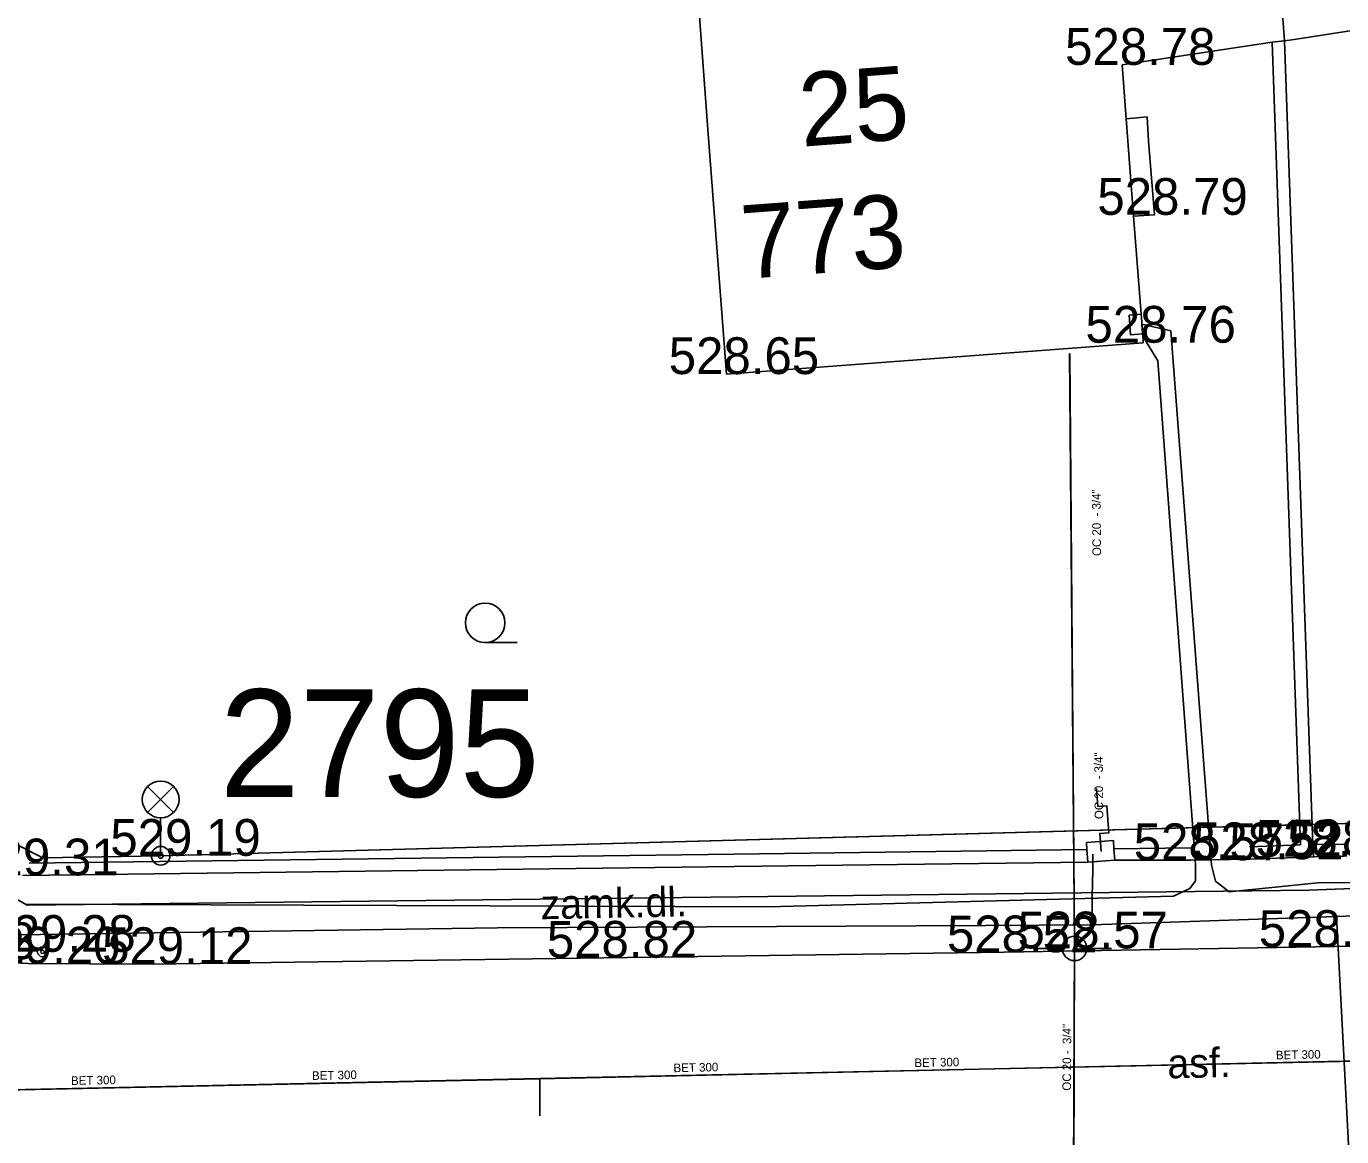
# Model space of a CAD drawing. Extents: x -668867 to -667827, y -1131943 to -1131019.
# Drawn here: x -668821.99 to -668795.16, y -1131289.21 to -1131266.55 of the extents above; entities that cross this region are included whole.
import ezdxf

# ---------------------------------------------------------------- set-up
doc = ezdxf.new("R2010")
doc.units = 0
for name, color, linetype in [('G_Bod_tecka', 7, 'Continuous'), ('G_Bod_vyska', 7, 'Continuous'), ('G_Budovy_Objekty', 7, 'Continuous'), ('G_Budovy_vstupy', 7, 'Continuous'), ('G_Cisla_orientacni', 7, 'Continuous'), ('G_Cisla_popisna', 7, 'Continuous'), ('G_Objekty_technicke', 7, 'Continuous'), ('G_Plochy_zpevnene', 7, 'Continuous'), ('G_Ploty', 7, 'Continuous'), ('G_Ploty_vstupy', 7, 'Continuous'), ('G_Popisy_povrchu', 7, 'Continuous'), ('G_Site-Rozvadece', 7, 'Continuous'), ('G_Site-Sloupy', 7, 'Continuous'), ('G_Site-vodovod', 7, 'Continuous'), ('G_Z_ELsilove_podz_kotovane', 7, 'Continuous'), ('G_Z_KANAL_podz_kotovane', 7, 'Continuous'), ('G_Z_PLYNY_podz_geodeticky', 7, 'Continuous'), ('G_Z_SPOJE_podz_geodeticky', 7, 'Continuous'), ('G_Z_SPOJE_podz_priblizne', 7, 'Continuous'), ('G_Z_VODA_podz_kotovane', 7, 'Continuous'), ('G_Zelen-Znacky', 7, 'Continuous'), ('Vrstva 1', 7, 'Continuous'), ('Vrstva 12', 7, 'Continuous'), ('Vrstva 13', 7, 'Continuous'), ('Vrstva 17', 7, 'Continuous'), ('Vrstva 25', 7, 'Continuous'), ('Vrstva 3', 7, 'Continuous'), ('Vrstva 4', 7, 'Continuous')]:
    doc.layers.add(name, color=color, linetype=linetype)

msp = doc.modelspace()

# ---------------------------------------------------------------- linework, layer by layer
at = {"layer": 'G_Bod_tecka'}
for p, q in [((-668799.64, -1131267.34), (-668799.64, -1131267.34)), ((-668798.98, -1131270.4), (-668798.98, -1131270.4)), ((-668799.21, -1131273.01), (-668799.21, -1131273.01)), ((-668807.71, -1131273.65), (-668807.71, -1131273.65)), ((-668819.25, -1131283.48), (-668819.25, -1131283.48)), ((-668798.24, -1131283.57), (-668798.24, -1131283.57)), ((-668797.03, -1131283.55), (-668797.03, -1131283.55)), ((-668795.74, -1131283.5), (-668795.74, -1131283.5)), ((-668821.66, -1131285.44), (-668821.66, -1131285.44)), ((-668802.05, -1131285.45), (-668802.05, -1131285.45)), ((-668800.61, -1131285.37), (-668800.61, -1131285.37)), ((-668795.69, -1131285.34), (-668795.69, -1131285.34)), ((-668821.95, -1131285.68), (-668821.95, -1131285.68)), ((-668819.42, -1131285.69), (-668819.42, -1131285.69)), ((-668810.21, -1131285.56), (-668810.21, -1131285.56))]:
    msp.add_line(p, q, dxfattribs=at)
at = {"layer": 'G_Budovy_Objekty'}
for p, q in [((-668796.63, -1131262.84), (-668796.33, -1131266.85)), ((-668808.288, -1131265.976), (-668808.09, -1131268.66)), ((-668799.64, -1131267.34), (-668796.58, -1131266.88)), ((-668796.58, -1131266.88), (-668796.33, -1131266.85)), ((-668796.33, -1131266.85), (-668796.13, -1131266.82)), ((-668799.64, -1131267.34), (-668799.56, -1131268.44)), ((-668799.56, -1131268.44), (-668799.13, -1131268.4)), ((-668799.56, -1131268.44), (-668799.41, -1131270.43)), ((-668799.13, -1131268.4), (-668799.1, -1131268.9)), ((-668808.09, -1131268.66), (-668807.71, -1131273.65)), ((-668799.02, -1131269.9), (-668798.98, -1131270.4)), ((-668799.41, -1131270.43), (-668798.98, -1131270.4)), ((-668799.41, -1131270.43), (-668799.25, -1131272.43)), ((-668799.25, -1131272.43), (-668799.22, -1131272.83)), ((-668799.22, -1131272.83), (-668799.21, -1131273.01)), ((-668799.21, -1131273.01), (-668807.71, -1131273.65))]:
    msp.add_line(p, q, dxfattribs=at)
at = {"layer": 'G_Budovy_vstupy'}
for p, q in [((-668796.13, -1131266.82), (-668793.76, -1131266.46)), ((-668799.02, -1131269.9), (-668799.1, -1131268.9))]:
    msp.add_line(p, q, dxfattribs=at)
at = {"layer": 'G_Objekty_technicke'}
for p, q in [((-668819.515, -1131282.065), (-668818.985, -1131282.595)), ((-668819.515, -1131282.595), (-668818.985, -1131282.065)), ((-668819.25, -1131283.48), (-668819.25, -1131282.705))]:
    msp.add_line(p, q, dxfattribs=at)
for centre, radius in [((-668819.25, -1131282.33), 0.375), ((-668819.25, -1131283.48), 0.19), ((-668819.25, -1131283.48), 0.05)]:
    msp.add_circle(centre, radius, dxfattribs=at)
at = {"layer": 'G_Plochy_zpevnene'}
msp.add_line((-668785.66, -1131285.13), (-668795.69, -1131285.34), dxfattribs=at)
msp.add_lwpolyline([(-668795.69, -1131285.34), (-668802.05, -1131285.45), (-668810.21, -1131285.56), (-668819.42, -1131285.69), (-668821.95, -1131285.68), (-668823.71, -1131285.59), (-668824.81, -1131285.33)], dxfattribs=at)
at = {"layer": 'G_Ploty'}
for p, q in [((-668796.58, -1131266.88), (-668796, -1131283.26)), ((-668795.75, -1131283.25), (-668796.33, -1131266.85)), ((-668800.36, -1131283.35), (-668807.55, -1131283.45)), ((-668798.24, -1131283.32), (-668799.81, -1131283.34)), ((-668796, -1131283.26), (-668797.04, -1131283.3)), ((-668795.11, -1131283.24), (-668795.75, -1131283.25)), ((-668807.55, -1131283.45), (-668821.93, -1131283.63)), ((-668797.03, -1131283.55), (-668795.74, -1131283.5)), ((-668807.55, -1131283.7), (-668822.07, -1131283.88))]:
    msp.add_line(p, q, dxfattribs=at)
for points in [[(-668795.11, -1131283.49), (-668795.74, -1131283.5), (-668795.75, -1131283.25)], [(-668798.24, -1131283.57), (-668799.79, -1131283.57), (-668800.34, -1131283.61), (-668807.55, -1131283.7)]]:
    msp.add_lwpolyline(points, dxfattribs=at)
at = {"layer": 'G_Ploty_vstupy'}
msp.add_line((-668798.24, -1131283.57), (-668797.03, -1131283.55), dxfattribs=at)
at = {"layer": 'G_Site-Rozvadece'}
msp.add_line((-668800.37, -1131283.21), (-668799.82, -1131283.17), dxfattribs=at)
for points in [[(-668799.22, -1131272.83), (-668799.47, -1131272.85), (-668799.5, -1131272.45), (-668799.25, -1131272.43)], [(-668800.07, -1131283.39), (-668800.096, -1131283.023), (-668799.913, -1131283.01), (-668799.953, -1131282.459), (-668800.136, -1131282.472), (-668800.164, -1131282.105)], [(-668800.34, -1131283.61), (-668800.36, -1131283.35), (-668800.37, -1131283.21)], [(-668799.82, -1131283.17), (-668799.81, -1131283.34), (-668799.79, -1131283.57)]]:
    msp.add_lwpolyline(points, dxfattribs=at)
at = {"layer": 'G_Site-Sloupy'}
for radius in [0.1, 0.0348]:
    msp.add_circle((-668821.66, -1131285.44), radius, dxfattribs=at)
at = {"layer": 'G_Site-vodovod'}
for p, q in [((-668800.86, -1131285.37), (-668801.36, -1131285.37)), ((-668800.36, -1131285.37), (-668799.86, -1131285.37))]:
    msp.add_line(p, q, dxfattribs=at)
msp.add_circle((-668800.61, -1131285.37), 0.25, dxfattribs=at)
at = {"layer": 'G_Z_ELsilove_podz_kotovane'}
for points in [[(-668824.68, -1131279.89), (-668823.45, -1131282.62), (-668821.65, -1131283.52), (-668819.25, -1131283.48), (-668781.4, -1131282.45), (-668767.9, -1131280.99), (-668756.33, -1131278.73), (-668746.05, -1131275.82), (-668732.91, -1131271.15), (-668722.68, -1131266.71), (-668712.69, -1131261.39), (-668708.66, -1131258.98), (-668688.4, -1131244.12), (-668683.88, -1131239.34), (-668683.15, -1131238.05), (-668681.69, -1131233.48), (-668683.06, -1131228.03), (-668698.23, -1131209.83), (-668707.741, -1131197.76)], [(-668822.008, -1131284.47), (-668806.867, -1131284.525), (-668798.595, -1131284.306), (-668798.257, -1131284.145), (-668798.147, -1131283.993), (-668798.142, -1131283.66), (-668798.914, -1131273.377), (-668799.219, -1131272.874), (-668799.222, -1131272.824), (-668799.237, -1131272.63), (-668798.649, -1131272.765), (-668797.816, -1131283.675), (-668797.736, -1131284.001), (-668797.459, -1131284.218), (-668795.648, -1131284.035), (-668788.863, -1131283.97)]]:
    msp.add_lwpolyline(points, dxfattribs=at)
at = {"layer": 'G_Z_KANAL_podz_kotovane'}
msp.add_line((-668811.52, -1131288.03), (-668811.52, -1131288.79), dxfattribs=at)
msp.add_lwpolyline([(-668841.736, -1131288.669), (-668811.52, -1131288.03), (-668793.59, -1131287.64), (-668782.53, -1131287.41), (-668781.63, -1131287.39)], dxfattribs=at)
at = {"layer": 'G_Z_PLYNY_podz_geodeticky'}
for points in [[(-668822.17, -1131285.09), (-668812.38, -1131284.95), (-668802.42, -1131284.9), (-668800.25, -1131284.89), (-668795.27, -1131284.72), (-668791.77, -1131284.59), (-668790.39, -1131284.61), (-668785.64, -1131284.39), (-668783.79, -1131284.31), (-668783.66, -1131284.3), (-668779.14, -1131284.15), (-668778.39, -1131284.09), (-668777.85, -1131284.03), (-668777.62, -1131284.26), (-668773.72, -1131288.05), (-668773.51, -1131288.25), (-668768.24, -1131287.68), (-668762.57, -1131286.9), (-668755.98, -1131285.61), (-668747.13, -1131283.13), (-668743.26, -1131281.77), (-668741.01, -1131281), (-668730.06, -1131277.41)], [(-668800.25, -1131284.89), (-668800.25, -1131284.31), (-668800.24, -1131283.77), (-668800.24, -1131283.45)], [(-668795.27, -1131284.72), (-668794.98, -1131290.15), (-668794.79, -1131291.1), (-668794.3, -1131292.74), (-668793.78, -1131294.54), (-668793.7, -1131294.88)]]:
    msp.add_lwpolyline(points, dxfattribs=at)
at = {"layer": 'G_Z_SPOJE_podz_geodeticky'}
msp.add_lwpolyline([(-668825.58, -1131277.708), (-668825.5, -1131282.5), (-668821.97, -1131284.49), (-668795.83, -1131284.18), (-668781.07, -1131283.62), (-668771.88, -1131282.6), (-668763.2, -1131281.22), (-668753.19, -1131279.08), (-668746.35, -1131277.14), (-668732.15, -1131272.3), (-668719.76, -1131266.87), (-668705.05, -1131257.72), (-668701.21, -1131263.15), (-668689.08, -1131254.94), (-668681, -1131248.57), (-668677.75, -1131246.85), (-668670.63, -1131248.85), (-668649.26, -1131273.52)], dxfattribs=at)
at = {"layer": 'G_Z_SPOJE_podz_priblizne'}
msp.add_lwpolyline([(-668825.58, -1131277.708), (-668825.5, -1131282.5), (-668821.97, -1131284.49), (-668795.83, -1131284.18), (-668781.07, -1131283.62), (-668771.88, -1131282.6), (-668763.2, -1131281.22), (-668753.19, -1131279.08), (-668746.35, -1131277.14), (-668732.15, -1131272.3), (-668719.76, -1131266.87), (-668705.05, -1131257.72), (-668701.21, -1131263.15), (-668689.08, -1131254.94), (-668681, -1131248.57), (-668677.75, -1131246.85), (-668670.63, -1131248.85), (-668649.26, -1131273.52)], dxfattribs=at)
at = {"layer": 'G_Z_VODA_podz_kotovane'}
msp.add_lwpolyline([(-668800.63, -1131290.01), (-668800.61, -1131285.24), (-668800.71, -1131273.23)], dxfattribs=at)
at = {"layer": 'G_Zelen-Znacky'}
msp.add_line((-668812.632, -1131279.13), (-668811.982, -1131279.127), dxfattribs=at)
msp.add_circle((-668812.632, -1131278.727), 0.403, dxfattribs=at)
at = {"layer": 'Vrstva 1'}
msp.add_line((-668819.25, -1131283.48), (-668819.25, -1131283.48), dxfattribs=at)
at = {"layer": 'Vrstva 12'}
msp.add_lwpolyline([(-668841.736, -1131288.669), (-668811.52, -1131288.026), (-668793.594, -1131287.645), (-668782.531, -1131287.409), (-668781.63, -1131287.39)], dxfattribs=at)
at = {"layer": 'Vrstva 13'}
msp.add_line((-668811.52, -1131288.026), (-668811.52, -1131288.785), dxfattribs=at)
at = {"layer": 'Vrstva 17'}
for p, q in [((-668819.25, -1131283.48), (-668781.4, -1131282.45)), ((-668823.45, -1131282.62), (-668821.65, -1131283.52)), ((-668821.65, -1131283.52), (-668819.25, -1131283.48))]:
    msp.add_line(p, q, dxfattribs=at)
at = {"layer": 'Vrstva 25'}
msp.add_lwpolyline([(-668800.626, -1131290.008), (-668800.61, -1131285.24), (-668800.714, -1131273.231)], dxfattribs=at)

# ---------------------------------------------------------------- texts
at = {"layer": 'G_Bod_vyska'}
for s, p in [('528.78', (-668800.804, -1131267.34)), ('528.79', (-668800.146, -1131270.4)), ('528.76', (-668800.388, -1131273.01)), ('528.65', (-668808.888, -1131273.65)), ('529.19', (-668820.276, -1131283.48)), ('528.57', (-668799.404, -1131283.57)), ('528.52', (-668798.194, -1131283.55)), ('528.46', (-668796.918, -1131283.5)), ('528.47', (-668796.274, -1131283.49)), ('529.31', (-668823.174, -1131283.88)), ('529.28', (-668822.826, -1131285.44)), ('528.52', (-668803.214, -1131285.45)), ('528.57', (-668801.774, -1131285.37)), ('528.34', (-668796.854, -1131285.34)), ('529.28', (-668824.876, -1131285.59)), ('529.20', (-668823.138, -1131285.68)), ('529.12', (-668820.444, -1131285.69)), ('528.82', (-668811.374, -1131285.56))]:
    msp.add_text(s, height=0.75, dxfattribs=at).set_placement(p)
at = {"layer": 'G_Cisla_orientacni'}
msp.add_text('25', height=1.5, rotation=4.2972, dxfattribs=at).set_placement((-668806.173, -1131269.011))
at = {"layer": 'G_Cisla_popisna'}
msp.add_text('773', height=1.5, rotation=4.2972, dxfattribs=at).set_placement((-668807.354, -1131271.711))
at = {"layer": 'G_Popisy_povrchu'}
for s, rotation, p in [('zamk.dl.', 1.1853, (-668811.496, -1131284.776)), ('asf.', 1.2388, (-668798.712, -1131288.022))]:
    msp.add_text(s, height=0.6, rotation=rotation, dxfattribs=at).set_placement(p)
at = {"layer": 'Vrstva 3'}
for rotation, p in [(1.2283, (-668803.875, -1131287.793)), (1.212, (-668796.503, -1131287.636)), (1.2127, (-668821.076, -1131288.158)), (1.212, (-668816.161, -1131288.054)), (1.212, (-668808.789, -1131287.897))]:
    msp.add_text('BET 300', height=0.1755, rotation=rotation, dxfattribs=at).set_placement(p)
at = {"layer": 'Vrstva 4'}
for s, rotation, p in [('OC 20  - 3/4"', 90.4935, (-668800.07, -1131277.363)), ('OC 20  - 3/4"', 90.4438, (-668800.025, -1131282.731)), ('OC 20 -  3/4"', 89.732, (-668800.683, -1131288.274))]:
    msp.add_text(s, height=0.17551, rotation=rotation, dxfattribs=at).set_placement(p)
msp.add_text('2795', height=2.1939, dxfattribs=at).set_placement((-668818.047, -1131282.278))

doc.saveas('drawing.dxf')
